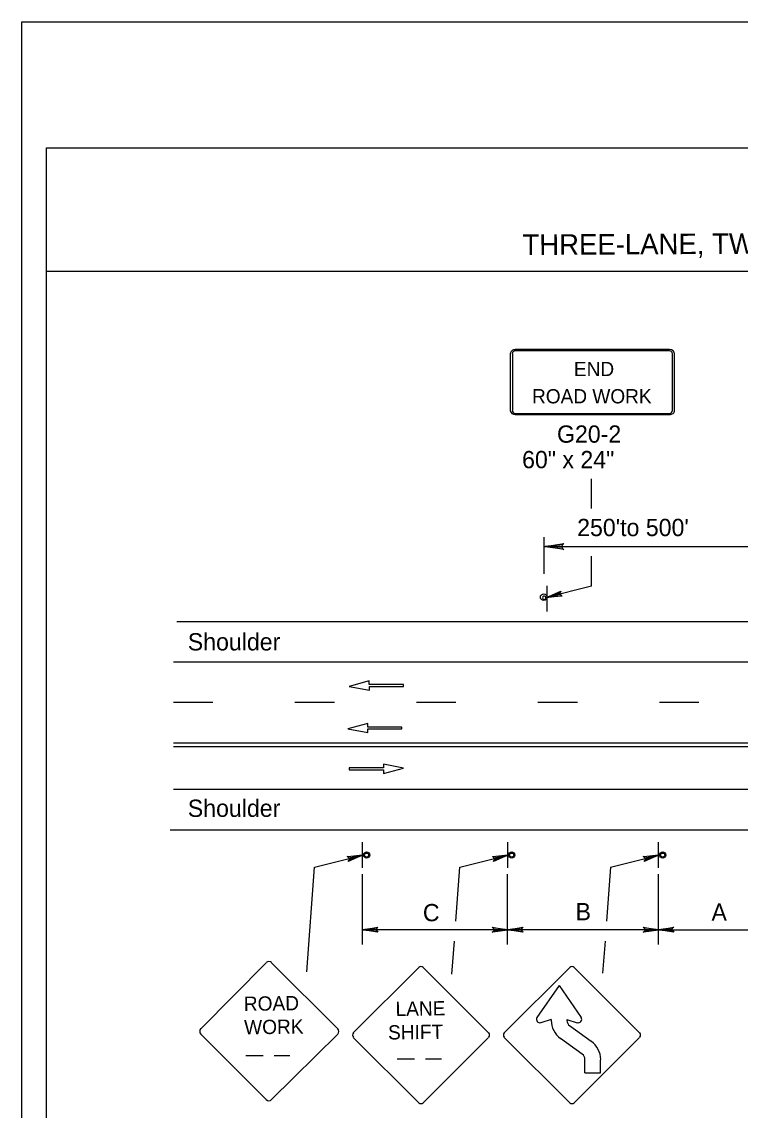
# Model space of a CAD drawing. Extents: x -14145 to -13521, y 30244 to 30661.
# Drawn here: x -13892.17 to -13883.45, y 30329.08 to 30342.31 of the extents above; entities that cross this region are included whole.
import ezdxf

# ---------------------------------------------------------------- set-up
doc = ezdxf.new("R2010")
doc.units = 0
for name, color, linetype in [('1', 7, 'Continuous'), ('10', 7, 'Continuous'), ('2', 7, 'Continuous'), ('3', 7, 'Continuous'), ('4', 7, 'Continuous'), ('61', 7, 'Continuous')]:
    doc.layers.add(name, color=color, linetype=linetype)

msp = doc.modelspace()

# ---------------------------------------------------------------- linework, layer by layer
at = {"layer": '1'}
for p, q in [((-13886.239, 30338.274), (-13886.239, 30337.586)), ((-13886.214, 30338.274), (-13886.214, 30337.586)), ((-13884.305, 30338.325), (-13886.178, 30338.325)), ((-13884.305, 30338.325), (-13886.178, 30338.325)), ((-13884.305, 30338.31), (-13886.178, 30338.31)), ((-13884.305, 30338.31), (-13886.178, 30338.31)), ((-13884.269, 30337.586), (-13884.269, 30338.274)), ((-13884.244, 30337.586), (-13884.244, 30338.274)), ((-13886.178, 30337.549), (-13884.305, 30337.549)), ((-13886.178, 30337.534), (-13884.305, 30337.534)), ((-13885.254, 30336.395), (-13885.254, 30336.756)), ((-13885.828, 30335.599), (-13885.828, 30336.045)), ((-13885.828, 30335.931), (-13883.054, 30335.931)), ((-13885.253, 30335.451), (-13885.253, 30335.816)), ((-13885.252, 30335.451), (-13885.799, 30335.311)), ((-13885.793, 30335.144), (-13885.793, 30335.456)), ((-13885.793, 30335.144), (-13885.793, 30335.456)), ((-13890.291, 30335.022), (-13861.305, 30335.022)), ((-13890.331, 30334.53), (-13861.345, 30334.53)), ((-13887.954, 30334.3), (-13888.195, 30334.233)), ((-13887.954, 30334.254), (-13887.954, 30334.3)), ((-13888.195, 30334.233), (-13887.951, 30334.187)), ((-13887.537, 30334.254), (-13887.954, 30334.254)), ((-13887.951, 30334.187), (-13887.951, 30334.232)), ((-13887.951, 30334.232), (-13887.537, 30334.232)), ((-13887.537, 30334.232), (-13887.537, 30334.254)), ((-13889.851, 30334.038), (-13890.331, 30334.038)), ((-13888.375, 30334.038), (-13888.855, 30334.038)), ((-13886.899, 30334.038), (-13887.379, 30334.038)), ((-13885.423, 30334.038), (-13885.903, 30334.038)), ((-13883.947, 30334.038), (-13884.427, 30334.038)), ((-13887.971, 30333.783), (-13888.213, 30333.717)), ((-13887.971, 30333.738), (-13887.971, 30333.783)), ((-13888.213, 30333.717), (-13887.969, 30333.671)), ((-13887.555, 30333.738), (-13887.971, 30333.738)), ((-13887.969, 30333.671), (-13887.969, 30333.716)), ((-13887.969, 30333.716), (-13887.555, 30333.716)), ((-13887.555, 30333.716), (-13887.555, 30333.738)), ((-13890.331, 30333.546), (-13882.243, 30333.546)), ((-13890.331, 30333.504), (-13882.213, 30333.504)), ((-13887.781, 30333.242), (-13888.195, 30333.242)), ((-13888.195, 30333.242), (-13888.195, 30333.22)), ((-13887.537, 30333.241), (-13887.781, 30333.287)), ((-13887.781, 30333.287), (-13887.781, 30333.242)), ((-13887.779, 30333.175), (-13887.537, 30333.241)), ((-13888.195, 30333.22), (-13887.779, 30333.22)), ((-13887.779, 30333.22), (-13887.779, 30333.175)), ((-13890.331, 30332.982), (-13861.345, 30332.982)), ((-13890.371, 30332.49), (-13861.385, 30332.49)), ((-13888.034, 30332.028), (-13888.034, 30332.34)), ((-13888.034, 30332.028), (-13888.034, 30332.34)), ((-13886.271, 30332.028), (-13886.271, 30332.34)), ((-13886.271, 30332.028), (-13886.271, 30332.34)), ((-13884.437, 30332.028), (-13884.437, 30332.34)), ((-13884.437, 30332.028), (-13884.437, 30332.34)), ((-13888.617, 30332.035), (-13888.034, 30332.184)), ((-13886.854, 30332.035), (-13886.271, 30332.184)), ((-13885.02, 30332.035), (-13884.437, 30332.184)), ((-13888.709, 30330.764), (-13888.616, 30332.035)), ((-13888.035, 30331.096), (-13888.035, 30331.952)), ((-13886.9, 30331.381), (-13886.852, 30332.035)), ((-13886.272, 30331.096), (-13886.272, 30331.952)), ((-13885.067, 30331.381), (-13885.019, 30332.035)), ((-13884.438, 30331.096), (-13884.438, 30331.952)), ((-13886.272, 30331.276), (-13888.035, 30331.276)), ((-13884.438, 30331.276), (-13886.272, 30331.276)), ((-13884.438, 30331.276), (-13883.054, 30331.276)), ((-13886.948, 30330.738), (-13886.918, 30331.139)), ((-13885.113, 30330.75), (-13885.084, 30331.139)), ((-13889.204, 30330.876), (-13889.999, 30330.073)), ((-13888.335, 30330.073), (-13889.138, 30330.876)), ((-13888.146, 30330.022), (-13887.35, 30330.816)), ((-13887.298, 30330.816), (-13886.502, 30330.022)), ((-13886.312, 30330.022), (-13885.516, 30330.816)), ((-13885.464, 30330.816), (-13884.668, 30330.022)), ((-13885.646, 30330.597), (-13885.915, 30330.21)), ((-13885.646, 30330.597), (-13885.379, 30330.21)), ((-13885.742, 30330.186), (-13885.868, 30330.147)), ((-13885.742, 30330.186), (-13885.742, 30330.175)), ((-13885.552, 30330.186), (-13885.427, 30330.147)), ((-13885.552, 30330.186), (-13885.552, 30330.174)), ((-13885.255, 30329.918), (-13885.518, 30330.108)), ((-13889.999, 30330.007), (-13889.204, 30329.212)), ((-13889.138, 30329.212), (-13888.335, 30330.007)), ((-13887.35, 30329.173), (-13888.146, 30329.968)), ((-13886.502, 30329.968), (-13887.298, 30329.173)), ((-13885.516, 30329.173), (-13886.312, 30329.968)), ((-13885.366, 30329.764), (-13885.629, 30329.954)), ((-13884.668, 30329.968), (-13885.464, 30329.173)), ((-13889.452, 30329.748), (-13889.242, 30329.748)), ((-13889.109, 30329.748), (-13888.916, 30329.748)), ((-13887.612, 30329.709), (-13887.401, 30329.709)), ((-13887.269, 30329.709), (-13887.076, 30329.709)), ((-13885.332, 30329.536), (-13885.332, 30329.699)), ((-13885.142, 30329.536), (-13885.142, 30329.697)), ((-13885.332, 30329.536), (-13885.142, 30329.536))]:
    msp.add_line(p, q, dxfattribs=at)
for points in [[(-13885.619, 30335.335), (-13885.631, 30335.347), (-13885.799, 30335.311), (-13885.619, 30335.335), (-13885.613, 30335.329), (-13885.799, 30335.311), (-13885.637, 30335.365), (-13885.631, 30335.377), (-13885.799, 30335.311), (-13885.625, 30335.389), (-13885.631, 30335.377)], [(-13888.214, 30332.16), (-13888.202, 30332.148), (-13888.034, 30332.184), (-13888.214, 30332.16), (-13888.22, 30332.166), (-13888.034, 30332.184), (-13888.196, 30332.13), (-13888.202, 30332.118), (-13888.034, 30332.184), (-13888.208, 30332.106), (-13888.202, 30332.118)], [(-13886.451, 30332.16), (-13886.439, 30332.148), (-13886.271, 30332.184), (-13886.451, 30332.16), (-13886.457, 30332.166), (-13886.271, 30332.184), (-13886.433, 30332.13), (-13886.439, 30332.118), (-13886.271, 30332.184), (-13886.445, 30332.106), (-13886.439, 30332.118)], [(-13884.617, 30332.16), (-13884.605, 30332.148), (-13884.437, 30332.184), (-13884.617, 30332.16), (-13884.623, 30332.166), (-13884.437, 30332.184), (-13884.599, 30332.13), (-13884.605, 30332.118), (-13884.437, 30332.184), (-13884.611, 30332.106), (-13884.605, 30332.118)], [(-13887.855, 30331.258), (-13887.861, 30331.27), (-13888.035, 30331.276), (-13887.855, 30331.258), (-13887.849, 30331.246), (-13888.035, 30331.276), (-13887.861, 30331.288), (-13887.855, 30331.3), (-13888.035, 30331.276), (-13887.849, 30331.306), (-13887.855, 30331.3)], [(-13886.452, 30331.3), (-13886.44, 30331.282), (-13886.272, 30331.276), (-13886.452, 30331.3), (-13886.458, 30331.306), (-13886.272, 30331.276), (-13886.44, 30331.264), (-13886.452, 30331.252), (-13886.272, 30331.276), (-13886.458, 30331.246), (-13886.452, 30331.252)], [(-13886.092, 30331.258), (-13886.098, 30331.27), (-13886.272, 30331.276), (-13886.092, 30331.258), (-13886.086, 30331.246), (-13886.272, 30331.276), (-13886.098, 30331.288), (-13886.092, 30331.3), (-13886.272, 30331.276), (-13886.086, 30331.306), (-13886.092, 30331.3)], [(-13884.618, 30331.3), (-13884.606, 30331.282), (-13884.438, 30331.276), (-13884.618, 30331.3), (-13884.624, 30331.306), (-13884.438, 30331.276), (-13884.606, 30331.264), (-13884.618, 30331.252), (-13884.438, 30331.276), (-13884.624, 30331.246), (-13884.618, 30331.252)], [(-13884.259, 30331.258), (-13884.271, 30331.27), (-13884.439, 30331.276), (-13884.259, 30331.258), (-13884.253, 30331.246), (-13884.439, 30331.276), (-13884.271, 30331.288), (-13884.265, 30331.3), (-13884.439, 30331.276), (-13884.253, 30331.306), (-13884.265, 30331.3)]]:
    msp.add_lwpolyline(points, dxfattribs=at)
for centre, radius in [((-13885.833, 30335.317), 0.0408), ((-13887.985, 30332.184), 0.0385), ((-13887.985, 30332.184), 0.0243), ((-13886.222, 30332.184), 0.0385), ((-13886.222, 30332.184), 0.0243), ((-13884.388, 30332.184), 0.0385), ((-13884.388, 30332.184), 0.0243)]:
    msp.add_circle(centre, radius, dxfattribs=at)
for centre, radius, start, end in [((-13885.827, 30335.309), 0.0214, 9.521, 4.2501), ((-13889.171, 30330.844), 0.0465, 45, 135), ((-13887.324, 30330.791), 0.0376, 45, 135), ((-13885.49, 30330.791), 0.0376, 45, 135), ((-13885.879, 30330.188), 0.0422, 148.3416, 286.1912), ((-13885.414, 30330.188), 0.0422, 253.8259, 31.6413), ((-13889.966, 30330.042), 0.0465, 135, 225), ((-13888.368, 30330.041), 0.0465, 315, 45), ((-13885.47, 30330.175), 0.272, 179.8672, 234.2459), ((-13885.469, 30330.175), 0.082, 180.3316, 234.2074), ((-13888.118, 30329.996), 0.0376, 135, 225), ((-13886.528, 30329.996), 0.0376, 315, 45), ((-13886.286, 30329.996), 0.0376, 135, 225), ((-13884.694, 30329.996), 0.0376, 315, 45), ((-13885.413, 30329.699), 0.272, 359.8672, 54.2459), ((-13885.413, 30329.699), 0.081, 359.9914, 54.5475), ((-13889.171, 30329.246), 0.0465, 225, 315), ((-13887.323, 30329.201), 0.0376, 225, 315), ((-13885.489, 30329.201), 0.0376, 225, 315)]:
    msp.add_arc(centre, radius, start, end, dxfattribs=at)
for centre, major_axis, ratio, start_param, end_param in [((-13886.178, 30338.273), (0.0609, 0), 0.839899, 1.570796, 3.141593), ((-13886.178, 30338.273), (0, -0.0365), 0.999938, 3.141593, 4.712389), ((-13884.305, 30338.273), (-0.0609, 0), 0.839899, 3.141593, 4.712389), ((-13884.305, 30338.273), (0, 0.0365), 0.999938, 4.712389, 6.283185), ((-13886.178, 30337.585), (0.0609, 0), 0.839899, 3.141593, 4.712389), ((-13886.178, 30337.585), (0, -0.0365), 0.999938, 4.712389, 6.283185), ((-13884.305, 30337.585), (0, 0.0365), 0.999938, 3.141593, 4.712389), ((-13884.305, 30337.585), (-0.0609, 0), 0.839899, 1.570796, 3.141593)]:
    msp.add_ellipse(centre, major_axis=major_axis, ratio=ratio, start_param=start_param, end_param=end_param, dxfattribs=at)
at = {"layer": '10'}
for p, q in [((-13891.874, 30340.777), (-13860.422, 30340.777)), ((-13891.874, 30318.207), (-13891.874, 30340.777)), ((-13891.874, 30339.277), (-13860.422, 30339.277))]:
    msp.add_line(p, q, dxfattribs=at)
at = {"layer": '3'}
msp.add_lwpolyline([(-13885.6, 30335.904), (-13885.608, 30335.919), (-13885.817, 30335.931), (-13885.6, 30335.904), (-13885.588, 30335.894), (-13885.817, 30335.931), (-13885.608, 30335.941), (-13885.6, 30335.957), (-13885.817, 30335.931), (-13885.588, 30335.967), (-13885.6, 30335.957)], dxfattribs=at)
at = {"layer": '61'}
msp.add_lwpolyline([(-13892.174, 30342.307), (-13859.174, 30342.307), (-13859.174, 30316.807), (-13892.174, 30316.807)], close=True, dxfattribs=at)

# ---------------------------------------------------------------- texts
at = {"layer": '1'}
for s, p in [('END', (-13885.466, 30338.002)), ('ROAD WORK', (-13885.975, 30337.671))]:
    msp.add_text(s, height=0.173, dxfattribs=at).set_placement(p)
for s, height, rotation, p in [('ROAD', 0.1735, 0.7566, (-13889.475, 30330.29)), ('LANE', 0.1735, 0.7566, (-13887.632, 30330.228)), ('WORK', 0.1733, 0.7588, (-13889.471, 30330.005)), ('SHIFT', 0.1733, 0.7588, (-13887.723, 30329.942))]:
    msp.add_text(s, height=height, rotation=rotation, dxfattribs=at).set_placement(p)
at = {"layer": '2'}
for s, p in [('G20-2', (-13885.672, 30337.193)), ('60" x 24"', (-13886.096, 30336.883)), ("250'to 500'", (-13885.427, 30336.058)), ('Shoulder', (-13890.157, 30334.669)), ('Shoulder', (-13890.157, 30332.647)), ('C', (-13887.301, 30331.379)), ('B', (-13885.446, 30331.391)), ('A', (-13883.795, 30331.385))]:
    msp.add_text(s, height=0.21, dxfattribs=at).set_placement(p)
at = {"layer": '4'}
msp.add_text('THREE-LANE, TWO-WAY ROADWAY WITH PASSING - WORK AREA IN THE SINGLE LANE APPROACH', height=0.25, rotation=0.31, dxfattribs=at).set_placement((-13886.091, 30339.473))

doc.saveas('drawing.dxf')
